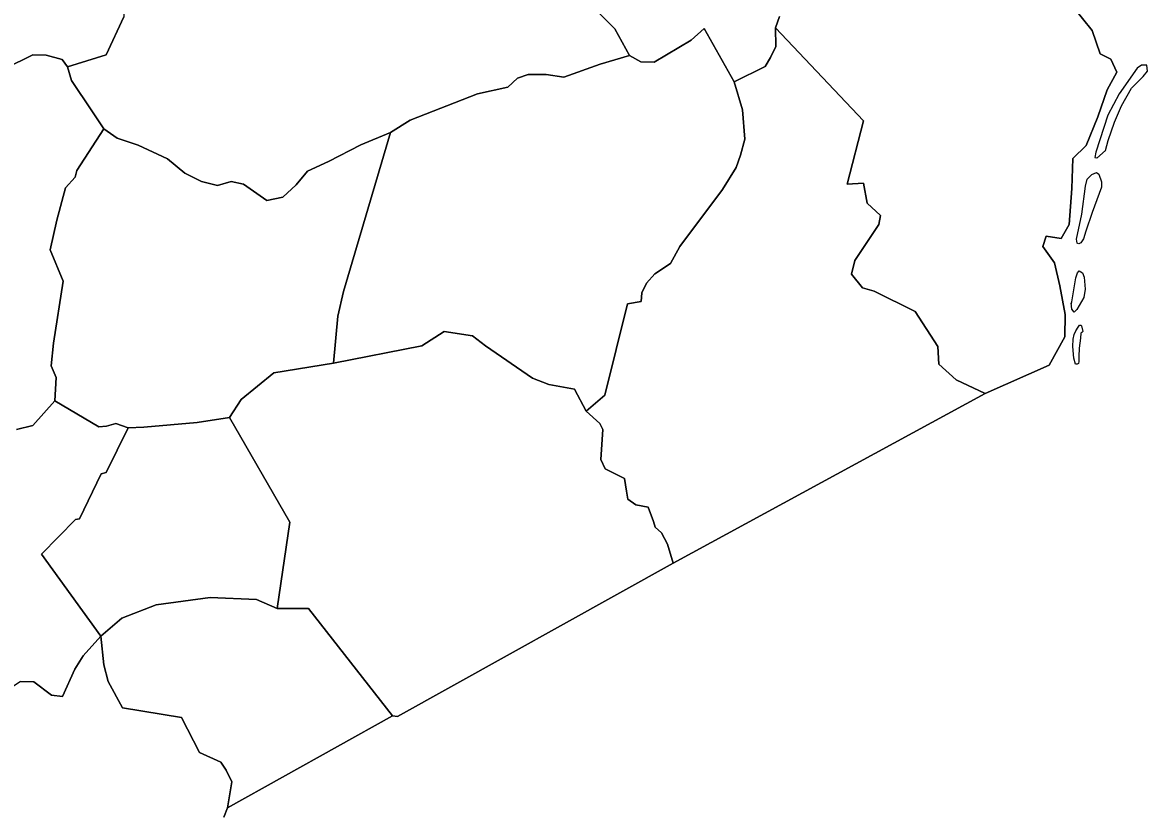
# Model space of a CAD drawing. Extents: x 1347947 to 1350662, y 1027710 to 1030532.
# Drawn here: x 1348642.46 to 1348690.86, y 1029921.66 to 1029955.67 of the extents above; entities that cross this region are included whole.
import ezdxf

# ---------------------------------------------------------------- set-up
doc = ezdxf.new("R2010")
doc.units = 0
doc.layers.add('Old_Level_20', color=7, linetype='Continuous')

msp = doc.modelspace()

# ---------------------------------------------------------------- linework, layer by layer
at = {"layer": 'Old_Level_20'}
for p, q in [((1348683.875, 1029939.697), (1348686.628, 1029940.922)), ((1348670.46, 1029932.395), (1348683.875, 1029939.697)), ((1348658.599, 1029925.788), (1348670.46, 1029932.395)), ((1348651.278, 1029921.859), (1348658.382, 1029925.816)), ((1348658.382, 1029925.816), (1348658.599, 1029925.788)), ((1348651.127, 1029921.464), (1348651.278, 1029921.859))]:
    msp.add_line(p, q, dxfattribs=at)
for points in [[(1348646.726, 1029959.165), (1348646.822, 1029955.911), (1348646.051, 1029954.28), (1348644.395, 1029953.766), (1348644.162, 1029954.081), (1348643.475, 1029954.267), (1348642.896, 1029954.28), (1348641.707, 1029953.687)], [(1348666.841, 1029956.502), (1348667.95, 1029955.391), (1348668.579, 1029954.249), (1348667.307, 1029953.871), (1348665.755, 1029953.318), (1348664.996, 1029953.426), (1348664.22, 1029953.424), (1348663.754, 1029953.265), (1348663.334, 1029952.888), (1348662.03, 1029952.601), (1348659.138, 1029951.459), (1348658.298, 1029950.937), (1348657.022, 1029950.396), (1348655.621, 1029949.68), (1348654.718, 1029949.266), (1348654.235, 1029948.681), (1348653.659, 1029948.143), (1348652.974, 1029948.012), (1348651.963, 1029948.714), (1348651.434, 1029948.821), (1348650.842, 1029948.644), (1348650.157, 1029948.828), (1348649.441, 1029949.186), (1348648.693, 1029949.796), (1348647.431, 1029950.388), (1348646.527, 1029950.682), (1348645.95, 1029951.089), (1348645.437, 1029951.86), (1348644.565, 1029953.166), (1348644.395, 1029953.766), (1348646.051, 1029954.28), (1348646.822, 1029955.911)], [(1348675.024, 1029955.931), (1348674.851, 1029955.431), (1348674.877, 1029954.634), (1348674.642, 1029954.165), (1348674.408, 1029953.775), (1348673.075, 1029953.116), (1348671.79, 1029955.412), (1348671.229, 1029954.911), (1348669.63, 1029953.954), (1348669.057, 1029953.968), (1348668.579, 1029954.249), (1348667.95, 1029955.391), (1348666.841, 1029956.502)], [(1348687.656, 1029956.361), (1348688.479, 1029955.319), (1348688.825, 1029954.324), (1348689.284, 1029954.091), (1348689.542, 1029953.532), (1348689.122, 1029952.771), (1348688.73, 1029951.607), (1348688.231, 1029950.38), (1348687.644, 1029949.82), (1348687.606, 1029948.516), (1348687.492, 1029946.979), (1348687.151, 1029946.372), (1348686.505, 1029946.464), (1348686.365, 1029946.029), (1348686.855, 1029945.316), (1348687.098, 1029944.339), (1348687.325, 1029943.098), (1348687.307, 1029942.136), (1348686.628, 1029940.922), (1348683.875, 1029939.697), (1348682.629, 1029940.28), (1348681.891, 1029940.96), (1348681.846, 1029941.721), (1348680.863, 1029943.225), (1348679.108, 1029944.104), (1348678.6, 1029944.242), (1348678.123, 1029944.832), (1348678.264, 1029945.424), (1348679.301, 1029946.971), (1348679.38, 1029947.36), (1348678.796, 1029947.888), (1348678.645, 1029948.745), (1348677.935, 1029948.711), (1348678.642, 1029951.441), (1348674.851, 1029955.431), (1348675.024, 1029955.931)], [(1348686.628, 1029940.922), (1348687.307, 1029942.136), (1348687.325, 1029943.098), (1348687.098, 1029944.339), (1348686.855, 1029945.316), (1348686.365, 1029946.029), (1348686.505, 1029946.464), (1348687.151, 1029946.372), (1348687.492, 1029946.979), (1348687.606, 1029948.516), (1348687.644, 1029949.82), (1348688.231, 1029950.38), (1348688.73, 1029951.607), (1348689.122, 1029952.771), (1348689.542, 1029953.532), (1348689.284, 1029954.091), (1348688.825, 1029954.324), (1348688.479, 1029955.319), (1348687.656, 1029956.361)], [(1348658.298, 1029950.937), (1348659.138, 1029951.459), (1348662.03, 1029952.601), (1348663.334, 1029952.888), (1348663.754, 1029953.265), (1348664.22, 1029953.424), (1348664.996, 1029953.426), (1348665.755, 1029953.318), (1348667.307, 1029953.871), (1348668.579, 1029954.249), (1348669.057, 1029953.968), (1348669.63, 1029953.954), (1348671.229, 1029954.911), (1348671.79, 1029955.412), (1348673.075, 1029953.116), (1348673.44, 1029951.914), (1348673.543, 1029950.649), (1348673.355, 1029949.961), (1348673.167, 1029949.429), (1348672.576, 1029948.475), (1348670.746, 1029946.029), (1348670.342, 1029945.293), (1348669.661, 1029944.851), (1348669.305, 1029944.443), (1348669.103, 1029944.035), (1348669.072, 1029943.66), (1348668.484, 1029943.562), (1348667.509, 1029939.631), (1348666.705, 1029938.936), (1348666.209, 1029939.886), (1348665.11, 1029940.081), (1348664.398, 1029940.357), (1348662.383, 1029941.75), (1348661.824, 1029942.185), (1348660.599, 1029942.363), (1348659.638, 1029941.744), (1348655.835, 1029941.005), (1348656.02, 1029943.033), (1348656.268, 1029944.088), (1348658.298, 1029950.937)], [(1348674.851, 1029955.431), (1348678.642, 1029951.441), (1348677.935, 1029948.711), (1348678.645, 1029948.745), (1348678.796, 1029947.888), (1348679.38, 1029947.36), (1348679.301, 1029946.971), (1348678.264, 1029945.424), (1348678.123, 1029944.832), (1348678.6, 1029944.242), (1348679.108, 1029944.104), (1348680.863, 1029943.225), (1348681.846, 1029941.721), (1348681.891, 1029940.96), (1348682.629, 1029940.28), (1348683.875, 1029939.697), (1348670.46, 1029932.395), (1348670.21, 1029933.219), (1348669.946, 1029933.7), (1348669.683, 1029933.948), (1348669.605, 1029934.181), (1348669.372, 1029934.803), (1348668.846, 1029934.908), (1348668.505, 1029935.154), (1348668.443, 1029935.497), (1348668.364, 1029936.043), (1348667.529, 1029936.457), (1348667.342, 1029936.862), (1348667.433, 1029938.145), (1348667.294, 1029938.409), (1348666.705, 1029938.936), (1348667.509, 1029939.631), (1348668.484, 1029943.562), (1348669.072, 1029943.66), (1348669.103, 1029944.035), (1348669.305, 1029944.443), (1348669.661, 1029944.851), (1348670.342, 1029945.293), (1348670.746, 1029946.029), (1348672.576, 1029948.475), (1348673.167, 1029949.429), (1348673.355, 1029949.961), (1348673.543, 1029950.649), (1348673.44, 1029951.914), (1348673.075, 1029953.116), (1348674.408, 1029953.775), (1348674.642, 1029954.165), (1348674.877, 1029954.634), (1348674.851, 1029955.431)], [(1348641.707, 1029953.687), (1348642.896, 1029954.28), (1348643.475, 1029954.267), (1348644.162, 1029954.081), (1348644.395, 1029953.766), (1348644.565, 1029953.166), (1348645.437, 1029951.86), (1348645.95, 1029951.089), (1348644.793, 1029949.296), (1348644.73, 1029949.012), (1348644.309, 1029948.55), (1348643.934, 1029947.157), (1348643.653, 1029945.875), (1348644.201, 1029944.537), (1348643.784, 1029941.865), (1348643.692, 1029940.885), (1348643.912, 1029940.382), (1348643.853, 1029939.387), (1348642.905, 1029938.318), (1348642.203, 1029938.152)], [(1348688.678, 1029949.829), (1348689.06, 1029950.154), (1348689.172, 1029950.585), (1348689.445, 1029951.378), (1348689.746, 1029952.081), (1348690.174, 1029952.842), (1348690.677, 1029953.35), (1348690.863, 1029953.568), (1348690.829, 1029953.824), (1348690.601, 1029953.836), (1348690.424, 1029953.697), (1348689.64, 1029952.603), (1348689.152, 1029951.682), (1348688.644, 1029950.084), (1348688.603, 1029949.851), (1348688.682, 1029949.841)], [(1348645.95, 1029951.089), (1348646.527, 1029950.682), (1348647.431, 1029950.388), (1348648.693, 1029949.796), (1348649.441, 1029949.186), (1348650.157, 1029948.828), (1348650.842, 1029948.644), (1348651.434, 1029948.821), (1348651.963, 1029948.714), (1348652.974, 1029948.012), (1348653.659, 1029948.143), (1348654.235, 1029948.681), (1348654.718, 1029949.266), (1348655.621, 1029949.68), (1348657.022, 1029950.396), (1348658.298, 1029950.937), (1348656.268, 1029944.088), (1348656.02, 1029943.033), (1348655.835, 1029941.005), (1348653.271, 1029940.588), (1348651.859, 1029939.441), (1348651.363, 1029938.665), (1348649.979, 1029938.446), (1348647.675, 1029938.247), (1348647.005, 1029938.224), (1348646.475, 1029938.407), (1348646.07, 1029938.292), (1348645.743, 1029938.257), (1348643.853, 1029939.387), (1348643.912, 1029940.382), (1348643.692, 1029940.885), (1348643.784, 1029941.865), (1348644.201, 1029944.537), (1348643.653, 1029945.875), (1348643.934, 1029947.157), (1348644.309, 1029948.55), (1348644.73, 1029949.012), (1348644.793, 1029949.296), (1348645.95, 1029951.089)], [(1348687.802, 1029946.344), (1348688.039, 1029947.414), (1348688.197, 1029948.629), (1348688.269, 1029948.922), (1348688.47, 1029949.122), (1348688.672, 1029949.207), (1348688.77, 1029949.144), (1348688.884, 1029948.81), (1348688.88, 1029948.586), (1348688.476, 1029947.484), (1348688.207, 1029946.683), (1348688.104, 1029946.351), (1348687.994, 1029946.186), (1348687.911, 1029946.135), (1348687.867, 1029946.148), (1348687.833, 1029946.171), (1348687.814, 1029946.336)], [(1348687.591, 1029943.564), (1348687.78, 1029944.675), (1348687.849, 1029944.887), (1348687.916, 1029944.976), (1348688.068, 1029944.891), (1348688.143, 1029944.705), (1348688.185, 1029944.195), (1348688.126, 1029943.831), (1348687.82, 1029943.32), (1348687.702, 1029943.197), (1348687.611, 1029943.327), (1348687.58, 1029943.595)], [(1348687.769, 1029940.957), (1348687.691, 1029941.221), (1348687.645, 1029941.715), (1348687.66, 1029942.038), (1348687.704, 1029942.233), (1348687.774, 1029942.39), (1348687.881, 1029942.56), (1348687.944, 1029942.634), (1348687.997, 1029942.642), (1348688.027, 1029942.616), (1348688.078, 1029942.369), (1348688.044, 1029942.325), (1348687.994, 1029942.292), (1348687.974, 1029942.083), (1348687.927, 1029941.656), (1348687.915, 1029941.285), (1348687.906, 1029941.069), (1348687.89, 1029940.992), (1348687.83, 1029940.962), (1348687.769, 1029940.957)], [(1348653.959, 1029934.166), (1348651.363, 1029938.665), (1348651.859, 1029939.441), (1348653.271, 1029940.588), (1348655.835, 1029941.005), (1348659.638, 1029941.744), (1348660.599, 1029942.363), (1348661.824, 1029942.185), (1348662.383, 1029941.75), (1348664.398, 1029940.357), (1348665.11, 1029940.081), (1348666.209, 1029939.886), (1348666.705, 1029938.936), (1348667.294, 1029938.409), (1348667.433, 1029938.145), (1348667.342, 1029936.862), (1348667.529, 1029936.457), (1348668.364, 1029936.043), (1348668.443, 1029935.497), (1348668.505, 1029935.154), (1348668.846, 1029934.908), (1348669.372, 1029934.803), (1348669.605, 1029934.181), (1348669.683, 1029933.948), (1348669.946, 1029933.7), (1348670.21, 1029933.219), (1348670.46, 1029932.395), (1348658.599, 1029925.788), (1348658.382, 1029925.816), (1348654.769, 1029930.439), (1348653.418, 1029930.436), (1348653.959, 1029934.166)], [(1348642.203, 1029938.152), (1348642.905, 1029938.318), (1348643.853, 1029939.387), (1348645.743, 1029938.257), (1348646.07, 1029938.292), (1348646.475, 1029938.407), (1348647.005, 1029938.224), (1348646.062, 1029936.29), (1348645.844, 1029936.24), (1348644.903, 1029934.304), (1348644.731, 1029934.27), (1348643.274, 1029932.784), (1348645.821, 1029929.258), (1348645.064, 1029928.411), (1348644.71, 1029927.838), (1348644.174, 1029926.648), (1348643.707, 1029926.719), (1348642.938, 1029927.29), (1348642.362, 1029927.296)], [(1348651.363, 1029938.665), (1348653.959, 1029934.166), (1348653.418, 1029930.436), (1348652.531, 1029930.833), (1348650.525, 1029930.915), (1348648.209, 1029930.6), (1348646.735, 1029930.027), (1348645.821, 1029929.258), (1348643.274, 1029932.784), (1348644.731, 1029934.27), (1348644.903, 1029934.304), (1348645.844, 1029936.24), (1348646.062, 1029936.29), (1348647.005, 1029938.224), (1348647.675, 1029938.247), (1348649.979, 1029938.446), (1348651.363, 1029938.665)], [(1348645.821, 1029929.258), (1348646.735, 1029930.027), (1348648.209, 1029930.6), (1348650.525, 1029930.915), (1348652.531, 1029930.833), (1348653.418, 1029930.436), (1348654.769, 1029930.439), (1348658.382, 1029925.816), (1348651.278, 1029921.859), (1348651.47, 1029922.977), (1348651.217, 1029923.491), (1348650.996, 1029923.833), (1348650.076, 1029924.242), (1348649.302, 1029925.755), (1348646.763, 1029926.17), (1348646.147, 1029927.294), (1348645.955, 1029928.015), (1348645.821, 1029929.258)], [(1348640.065, 1029924.291), (1348640.169, 1029924.829), (1348640.722, 1029925.738), (1348640.939, 1029925.947), (1348641.307, 1029926.632), (1348642.362, 1029927.296), (1348642.938, 1029927.29), (1348643.707, 1029926.719), (1348644.174, 1029926.648), (1348644.71, 1029927.838), (1348645.064, 1029928.411), (1348645.821, 1029929.258), (1348645.955, 1029928.015), (1348646.147, 1029927.294), (1348646.763, 1029926.17), (1348649.302, 1029925.755), (1348650.076, 1029924.242), (1348650.996, 1029923.833), (1348651.217, 1029923.491), (1348651.47, 1029922.977), (1348651.278, 1029921.859), (1348651.127, 1029921.464)]]:
    msp.add_lwpolyline(points, dxfattribs=at)

doc.saveas('drawing.dxf')
